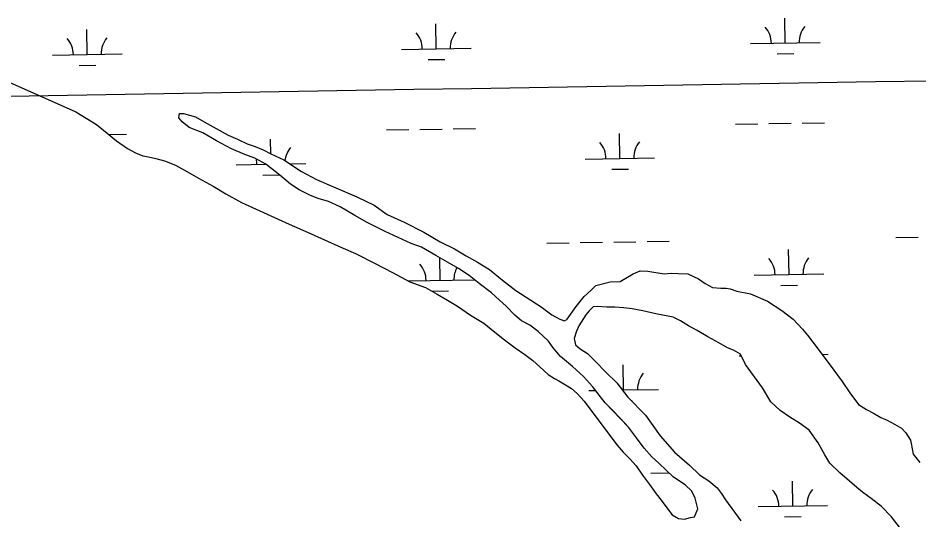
# Model space of a CAD drawing. Extents: x 3855477 to 3893699, y 299188 to 325115.
# Drawn here: x 3886662 to 3887958, y 307475 to 308196 of the extents above; entities that cross this region are included whole.
import ezdxf

# ---------------------------------------------------------------- set-up
doc = ezdxf.new("R2010")
doc.units = 0
for name, color, linetype in [('V-GRID-MAJR', 7, 'Continuous'), ('V-TOPO-SHOR', 7, 'Continuous'), ('V-WETL-SWMP', 7, 'Continuous')]:
    doc.layers.add(name, color=color, linetype=linetype)

msp = doc.modelspace()

# ---------------------------------------------------------------- linework, layer by layer
at = {"layer": 'V-GRID-MAJR'}
msp.add_spline([(3859685.5, 307646.8), (3864995.7, 307731.4), (3870305.8, 307816.8), (3875615.9, 307902.9), (3880925.9, 307989.8), (3886236, 308077.5), (3891546.1, 308165.9)], degree=3, dxfattribs=at)
at = {"layer": 'V-TOPO-SHOR'}
for points in [[(3886645.2, 308106.2), (3886745.7, 308061.8), (3886775.2, 308043.5), (3886790.6, 308031.1), (3886804.3, 308019.8), (3886819.8, 308009.1), (3886831.3, 308003), (3886841.8, 307998.6), (3886850.3, 307996.9), (3886860.7, 307994.4), (3886873.2, 307991.5), (3886888.8, 307985), (3886906, 307975.4), (3886922.1, 307966.2), (3886943, 307954.8), (3886961.3, 307944), (3886983.7, 307931.3), (3887052.2, 307900.2), (3887079.7, 307888.5), (3887103.1, 307877.8), (3887126.7, 307867.4), (3887147.8, 307858.3), (3887176.3, 307843.8), (3887201.2, 307831), (3887225.8, 307817.4), (3887248.4, 307809.1), (3887265.1, 307799.7), (3887280, 307790.9), (3887294.7, 307782.3), (3887313.1, 307769.6), (3887332.4, 307758), (3887348.4, 307745.2), (3887362.3, 307733.9), (3887377.6, 307722.6), (3887391.5, 307712.9), (3887402.6, 307704.2), (3887413.1, 307695.3), (3887424.9, 307684.2), (3887434.1, 307678.5), (3887440, 307675.1), (3887449.7, 307669.5), (3887458.5, 307664.1), (3887466.4, 307657), (3887476.4, 307645.8), (3887513.4, 307596.4), (3887524, 307582.5), (3887532.7, 307572.8), (3887542, 307563.4), (3887551.3, 307553.1), (3887560.5, 307539.8), (3887570.4, 307526.3), (3887580.2, 307513), (3887587.2, 307503.8), (3887595.5, 307492.8), (3887603.4, 307482.8)], [(3887635.4, 307479.6), (3887639.9, 307491.2), (3887636.4, 307506.7), (3887631.3, 307516.4), (3887621.8, 307525.7), (3887610.7, 307532.8), (3887604.4, 307537.2), (3887595, 307546.5), (3887583.9, 307556.8), (3887574, 307566.1), (3887563, 307578.5), (3887552, 307593.1), (3887540.6, 307608.8), (3887528.5, 307621.3), (3887517, 307633.3), (3887507, 307643.6), (3887488.8, 307666.9), (3887475.7, 307681.5), (3887459.9, 307695.7), (3887442.6, 307709.9), (3887432.1, 307722.4), (3887425.3, 307732.1), (3887410.7, 307746.2), (3887398.5, 307755), (3887386.4, 307761.6), (3887376.9, 307769.3), (3887364.3, 307782.3), (3887354.9, 307791), (3887343.3, 307801.4), (3887325.4, 307815.1), (3887311.2, 307826.5), (3887295.9, 307836.4), (3887280.1, 307845.8), (3887263.1, 307855.1), (3887242.5, 307867.3), (3887227.7, 307872.3), (3887190.6, 307889.6), (3887164.7, 307902.8), (3887146.7, 307912.8), (3887125.6, 307925.4), (3887109.2, 307932.7), (3887094.3, 307937.2), (3887083.2, 307941.7), (3887066.8, 307949.5), (3887054.1, 307957.7), (3887038.9, 307970.8), (3887018.9, 307986.6), (3887003, 307994.9), (3886988.7, 308000.5), (3886969.6, 308008.3), (3886947.9, 308019.9), (3886928.4, 308031.5), (3886908.8, 308039.3), (3886898.3, 308047.5), (3886893.6, 308052.9), (3886894.7, 308059.3), (3886900.6, 308059.2), (3886917.6, 308054.6), (3886930.3, 308047.5), (3886947.2, 308037.6), (3886964.6, 308028.2), (3886977.9, 308022.6), (3886992.2, 308015.9), (3887003.3, 308012), (3887015, 308007), (3887026.1, 308001.4), (3887044.6, 307992.6), (3887069.9, 307976.1), (3887091.6, 307964.5), (3887116, 307953.9), (3887149.9, 307939.4), (3887174.8, 307927.7), (3887193.2, 307914.1), (3887217.6, 307903), (3887246.1, 307888.6), (3887269.4, 307874.8), (3887290, 307864.8), (3887306.9, 307854.9), (3887323.3, 307845.5), (3887340.7, 307835.1), (3887359.1, 307819.8), (3887378.6, 307805), (3887415, 307781.4), (3887430.3, 307769.9), (3887441.4, 307763.8), (3887448.3, 307761.6), (3887451.5, 307763.1), (3887452.1, 307763.6), (3887465.2, 307782.1), (3887476.7, 307796.3), (3887486.5, 307805.2), (3887493.5, 307812), (3887513.9, 307817.5), (3887528.3, 307817.8), (3887547.2, 307828.7), (3887557.4, 307833.3), (3887568.1, 307832.6)], [(3887568.1, 307832.6), (3887579.8, 307830.7), (3887591.5, 307828.9), (3887601.7, 307829.8), (3887611.8, 307829.6), (3887625.7, 307828.8), (3887641, 307821.6), (3887650.5, 307815), (3887661.1, 307809.5), (3887673.4, 307808.2), (3887680.8, 307808.1), (3887686.7, 307807.5), (3887696.2, 307804.1), (3887715.9, 307800), (3887740.3, 307789.4), (3887760.9, 307776.2), (3887777.2, 307763.6), (3887790.8, 307749.5), (3887797.6, 307740.9), (3887813.3, 307720.8), (3887835.7, 307690.5), (3887847.6, 307674.3), (3887858.6, 307658.1), (3887871.1, 307641.3), (3887882.7, 307634.1), (3887892.7, 307628.6), (3887903.3, 307622.6), (3887912.3, 307618.7), (3887922.9, 307613.1), (3887932.9, 307607.1), (3887939.2, 307600.6), (3887945.9, 307589.8), (3887946.9, 307584.9), (3887949.9, 307569.9), (3887959.3, 307558)], [(3887931.3, 307462.8), (3887918.8, 307479.6), (3887904.1, 307494.8), (3887889.4, 307506.2), (3887878.8, 307513.9), (3887872, 307518.8), (3887844.1, 307542.8), (3887829.9, 307557), (3887822.7, 307568.8), (3887812.9, 307586.1), (3887800.4, 307604.5), (3887786.1, 307614.3), (3887772.4, 307623.1), (3887758.7, 307632.5), (3887745, 307645), (3887733.1, 307665), (3887708.6, 307698.5), (3887701.4, 307713.6), (3887691.4, 307719.1), (3887682.9, 307722.4), (3887670.2, 307729.6), (3887654.4, 307738.4), (3887639.1, 307747.3), (3887626.9, 307754.4), (3887615.3, 307761.6), (3887604.7, 307766.6), (3887579.7, 307771.3), (3887561.1, 307775.9), (3887545.7, 307778.8), (3887533.9, 307780.1), (3887520.6, 307780.9), (3887509.4, 307781.1), (3887496.1, 307781.9), (3887489.7, 307781.5), (3887483.7, 307775.7), (3887478.8, 307769.9), (3887468.9, 307754.1), (3887465.5, 307746.7), (3887462.1, 307736), (3887464.1, 307726.9), (3887471, 307720.9), (3887481.5, 307714.3), (3887493, 307702.9), (3887507.7, 307687.7), (3887523.5, 307672.5), (3887539.6, 307651.9), (3887564.8, 307625.8), (3887586.1, 307596.1), (3887606.5, 307572.7), (3887628.1, 307554.2), (3887642.3, 307540.1), (3887656, 307531.3), (3887668.1, 307521.5), (3887673.8, 307513.9), (3887680, 307504.2), (3887701.9, 307473.9)], [(3887603.4, 307482.8), (3887612.4, 307477.3), (3887620.9, 307476.6), (3887629.5, 307478.6), (3887635.4, 307479.5), (3887635.4, 307479.6)]]:
    msp.add_lwpolyline(points, dxfattribs=at)
at = {"layer": 'V-WETL-SWMP'}
for p, q in [((3887765.8, 308160.5), (3887765.2, 308196.5)), ((3887264, 308152.3), (3887263.4, 308188.3)), ((3886762.1, 308144.1), (3886761.5, 308180.1)), ((3887715.8, 308159.7), (3887815.8, 308161.3)), ((3886712.1, 308143.3), (3886812.1, 308145)), ((3887214, 308151.5), (3887314, 308153.1)), ((3887754.1, 308144.9), (3887778.1, 308145.3)), ((3887252.2, 308136.7), (3887276.2, 308137.1)), ((3886750.4, 308128.5), (3886774.4, 308128.9)), ((3886645.2, 308106.2), (3886745.7, 308061.8)), ((3886745.7, 308061.8), (3886775.2, 308043.5)), ((3886893.6, 308052.9), (3886894.7, 308059.3)), ((3886898.3, 308047.5), (3886893.6, 308052.9)), ((3886894.7, 308059.3), (3886900.6, 308059.2)), ((3886900.6, 308059.2), (3886917.6, 308054.6)), ((3886917.6, 308054.6), (3886930.3, 308047.5)), ((3886775.2, 308043.5), (3886790.6, 308031.1)), ((3886908.8, 308039.3), (3886898.3, 308047.5)), ((3886928.4, 308031.5), (3886908.8, 308039.3)), ((3886930.3, 308047.5), (3886947.2, 308037.6)), ((3887694.3, 308043.9), (3887726.3, 308044.4)), ((3887742.3, 308044.7), (3887774.3, 308045.2)), ((3887790.3, 308045.4), (3887822.3, 308046)), ((3886790.6, 308031.1), (3886804.3, 308019.8)), ((3886792.9, 308029.2), (3886818.6, 308029.6)), ((3886947.9, 308019.9), (3886928.4, 308031.5)), ((3886947.2, 308037.6), (3886964.6, 308028.2)), ((3886964.6, 308028.2), (3886977.9, 308022.6)), ((3887192.5, 308035.7), (3887224.5, 308036.2)), ((3887240.4, 308036.5), (3887272.4, 308037)), ((3887288.4, 308037.3), (3887320.4, 308037.8)), ((3887528, 307994.7), (3887527.4, 308030.7)), ((3886804.3, 308019.8), (3886819.8, 308009.1)), ((3886969.6, 308008.3), (3886947.9, 308019.9)), ((3886977.9, 308022.6), (3886992.2, 308015.9)), ((3886992.2, 308015.9), (3887003.3, 308012)), ((3887025.9, 308001.5), (3887025.6, 308022.5)), ((3886819.8, 308009.1), (3886831.3, 308003)), ((3886831.3, 308003), (3886841.8, 307998.6)), ((3886988.7, 308000.5), (3886969.6, 308008.3)), ((3887003, 307994.9), (3886988.7, 308000.5)), ((3887003.3, 308012), (3887015, 308007)), ((3887015, 308007), (3887026.1, 308001.4)), ((3887026.1, 308001.4), (3887044.6, 307992.6)), ((3886841.8, 307998.6), (3886850.3, 307996.9)), ((3886850.3, 307996.9), (3886860.7, 307994.4)), ((3886860.7, 307994.4), (3886873.2, 307991.5)), ((3886873.2, 307991.5), (3886888.8, 307985)), ((3887018.9, 307986.6), (3887003, 307994.9)), ((3887044.6, 307992.6), (3887069.9, 307976.1)), ((3887053.2, 307987), (3887076.2, 307987.4)), ((3887478, 307993.9), (3887578, 307995.5)), ((3886888.8, 307985), (3886906, 307975.4)), ((3886906, 307975.4), (3886922.1, 307966.2)), ((3886976.2, 307985.7), (3887019.1, 307986.4)), ((3887038.9, 307970.8), (3887018.9, 307986.6)), ((3887069.9, 307976.1), (3887091.6, 307964.5)), ((3887516.3, 307979.1), (3887540.3, 307979.5)), ((3886922.1, 307966.2), (3886943, 307954.8)), ((3887014.4, 307970.9), (3887038.2, 307971.3)), ((3887054.1, 307957.7), (3887038.9, 307970.8)), ((3887091.6, 307964.5), (3887116, 307953.9)), ((3886943, 307954.8), (3886961.3, 307944)), ((3887066.8, 307949.5), (3887054.1, 307957.7)), ((3887083.2, 307941.7), (3887066.8, 307949.5)), ((3887116, 307953.9), (3887149.9, 307939.4)), ((3886961.3, 307944), (3886983.7, 307931.3)), ((3887094.3, 307937.2), (3887083.2, 307941.7)), ((3887109.2, 307932.7), (3887094.3, 307937.2)), ((3887149.9, 307939.4), (3887174.8, 307927.7)), ((3886983.7, 307931.3), (3887052.2, 307900.2)), ((3887125.6, 307925.4), (3887109.2, 307932.7)), ((3887146.7, 307912.8), (3887125.6, 307925.4)), ((3887174.8, 307927.7), (3887193.2, 307914.1)), ((3887164.7, 307902.8), (3887146.7, 307912.8)), ((3887193.2, 307914.1), (3887217.6, 307903)), ((3887052.2, 307900.2), (3887079.7, 307888.5)), ((3887190.6, 307889.6), (3887164.7, 307902.8)), ((3887217.6, 307903), (3887246.1, 307888.6)), ((3887079.7, 307888.5), (3887103.1, 307877.8)), ((3887227.7, 307872.3), (3887190.6, 307889.6)), ((3887246.1, 307888.6), (3887269.4, 307874.8)), ((3887103.1, 307877.8), (3887126.7, 307867.4)), ((3887242.5, 307867.3), (3887227.7, 307872.3)), ((3887269.4, 307874.8), (3887290, 307864.8)), ((3887423.1, 307872.9), (3887455.1, 307873.5)), ((3887471.1, 307873.7), (3887503.1, 307874.2)), ((3887519.1, 307874.5), (3887551.1, 307875)), ((3887567.1, 307875.3), (3887599.1, 307875.8)), ((3887925, 307881.1), (3887957, 307881.6)), ((3887126.7, 307867.4), (3887147.8, 307858.3)), ((3887147.8, 307858.3), (3887176.3, 307843.8)), ((3887263.1, 307855.1), (3887242.5, 307867.3)), ((3887290, 307864.8), (3887306.9, 307854.9)), ((3887771.2, 307827.9), (3887770.6, 307863.9)), ((3887280.1, 307845.8), (3887263.1, 307855.1)), ((3887269.4, 307819.7), (3887268.9, 307852)), ((3887295.9, 307836.4), (3887280.1, 307845.8)), ((3887306.9, 307854.9), (3887323.3, 307845.5)), ((3887323.3, 307845.5), (3887340.7, 307835.1)), ((3887176.3, 307843.8), (3887201.2, 307831)), ((3887311.2, 307826.5), (3887295.9, 307836.4)), ((3887340.7, 307835.1), (3887359.1, 307819.8)), ((3887547.2, 307828.7), (3887557.4, 307833.3)), ((3887557.4, 307833.3), (3887568.1, 307832.6)), ((3887568.1, 307832.6), (3887591.5, 307828.9)), ((3887201.2, 307831), (3887225.8, 307817.4)), ((3887223, 307818.9), (3887318.7, 307820.5)), ((3887325.4, 307815.1), (3887311.2, 307826.5)), ((3887359.1, 307819.8), (3887378.6, 307805)), ((3887528.3, 307817.8), (3887547.2, 307828.7)), ((3887591.5, 307828.9), (3887601.7, 307829.8)), ((3887601.7, 307829.8), (3887611.8, 307829.6)), ((3887611.8, 307829.6), (3887625.7, 307828.8)), ((3887625.7, 307828.8), (3887641, 307821.6)), ((3887641, 307821.6), (3887650.5, 307815)), ((3887721.2, 307827), (3887821.2, 307828.7)), ((3887225.8, 307817.4), (3887248.4, 307809.1)), ((3887248.4, 307809.1), (3887265.1, 307799.7)), ((3887343.3, 307801.4), (3887325.4, 307815.1)), ((3887486.5, 307805.2), (3887493.5, 307812)), ((3887493.5, 307812), (3887513.9, 307817.5)), ((3887513.9, 307817.5), (3887528.3, 307817.8)), ((3887650.5, 307815), (3887661.1, 307809.5)), ((3887661.1, 307809.5), (3887673.4, 307808.2)), ((3887673.4, 307808.2), (3887680.8, 307808.1)), ((3887680.8, 307808.1), (3887686.7, 307807.5)), ((3887686.7, 307807.5), (3887696.2, 307804.1)), ((3887759.5, 307812.2), (3887783.5, 307812.6)), ((3887257.6, 307804.1), (3887281.6, 307804.4)), ((3887265.1, 307799.7), (3887280, 307790.9)), ((3887354.9, 307791), (3887343.3, 307801.4)), ((3887378.6, 307805), (3887415, 307781.4)), ((3887465.2, 307782.1), (3887476.7, 307796.3)), ((3887476.7, 307796.3), (3887486.5, 307805.2)), ((3887696.2, 307804.1), (3887715.9, 307800)), ((3887715.9, 307800), (3887740.3, 307789.4)), ((3887280, 307790.9), (3887294.7, 307782.3)), ((3887294.7, 307782.3), (3887313.1, 307769.6)), ((3887364.3, 307782.3), (3887354.9, 307791)), ((3887376.9, 307769.3), (3887364.3, 307782.3)), ((3887415, 307781.4), (3887430.3, 307769.9)), ((3887452.1, 307763.6), (3887465.2, 307782.1)), ((3887489.7, 307781.5), (3887483.7, 307775.7)), ((3887496.1, 307781.9), (3887489.7, 307781.5)), ((3887509.4, 307781.1), (3887496.1, 307781.9)), ((3887520.6, 307780.9), (3887509.4, 307781.1)), ((3887533.9, 307780.1), (3887520.6, 307780.9)), ((3887545.7, 307778.8), (3887533.9, 307780.1)), ((3887740.3, 307789.4), (3887760.9, 307776.2)), ((3887313.1, 307769.6), (3887332.4, 307758)), ((3887386.4, 307761.6), (3887376.9, 307769.3)), ((3887430.3, 307769.9), (3887441.4, 307763.8)), ((3887478.8, 307769.9), (3887468.9, 307754.1)), ((3887483.7, 307775.7), (3887478.8, 307769.9)), ((3887561.1, 307775.9), (3887545.7, 307778.8)), ((3887579.7, 307771.3), (3887561.1, 307775.9)), ((3887604.7, 307766.6), (3887579.7, 307771.3)), ((3887615.3, 307761.6), (3887604.7, 307766.6)), ((3887760.9, 307776.2), (3887777.2, 307763.6)), ((3887332.4, 307758), (3887348.4, 307745.2)), ((3887398.5, 307755), (3887386.4, 307761.6)), ((3887410.7, 307746.2), (3887398.5, 307755)), ((3887441.4, 307763.8), (3887448.3, 307761.6)), ((3887448.3, 307761.6), (3887451.5, 307763.1)), ((3887451.5, 307763.1), (3887452.1, 307763.6)), ((3887468.9, 307754.1), (3887465.5, 307746.7)), ((3887626.9, 307754.4), (3887615.3, 307761.6)), ((3887639.1, 307747.3), (3887626.9, 307754.4)), ((3887777.2, 307763.6), (3887790.8, 307749.5)), ((3887348.4, 307745.2), (3887362.3, 307733.9)), ((3887425.3, 307732.1), (3887410.7, 307746.2)), ((3887465.5, 307746.7), (3887462.1, 307736)), ((3887654.4, 307738.4), (3887639.1, 307747.3)), ((3887790.8, 307749.5), (3887797.6, 307740.9)), ((3887797.6, 307740.9), (3887813.3, 307720.8)), ((3887362.3, 307733.9), (3887377.6, 307722.6)), ((3887432.1, 307722.4), (3887425.3, 307732.1)), ((3887462.1, 307736), (3887464.1, 307726.9)), ((3887670.2, 307729.6), (3887654.4, 307738.4)), ((3887682.9, 307722.4), (3887670.2, 307729.6)), ((3887377.6, 307722.6), (3887391.5, 307712.9)), ((3887442.6, 307709.9), (3887432.1, 307722.4)), ((3887464.1, 307726.9), (3887471, 307720.9)), ((3887471, 307720.9), (3887481.5, 307714.3)), ((3887691.4, 307719.1), (3887682.9, 307722.4)), ((3887701.4, 307713.6), (3887691.4, 307719.1)), ((3887813.3, 307720.8), (3887835.7, 307690.5)), ((3887391.5, 307712.9), (3887402.6, 307704.2)), ((3887402.6, 307704.2), (3887413.1, 307695.3)), ((3887459.9, 307695.7), (3887442.6, 307709.9)), ((3887481.5, 307714.3), (3887493, 307702.9)), ((3887493, 307702.9), (3887507.7, 307687.7)), ((3887699.7, 307711.2), (3887702.5, 307711.3)), ((3887708.6, 307698.5), (3887701.4, 307713.6)), ((3887818.9, 307713.2), (3887827.7, 307713.3)), ((3887413.1, 307695.3), (3887424.9, 307684.2)), ((3887475.7, 307681.5), (3887459.9, 307695.7)), ((3887533.4, 307662.1), (3887532.8, 307698.1)), ((3887733.1, 307665), (3887708.6, 307698.5)), ((3887835.7, 307690.5), (3887847.6, 307674.3)), ((3887424.9, 307684.2), (3887434.1, 307678.5)), ((3887434.1, 307678.5), (3887440, 307675.1)), ((3887488.8, 307666.9), (3887475.7, 307681.5)), ((3887507.7, 307687.7), (3887523.5, 307672.5)), ((3887440, 307675.1), (3887449.8, 307669.5)), ((3887449.8, 307669.5), (3887458.5, 307664.1)), ((3887458.5, 307664.1), (3887466.4, 307657)), ((3887507, 307643.6), (3887488.8, 307666.9)), ((3887523.5, 307672.5), (3887539.6, 307651.9)), ((3887531.6, 307662.1), (3887583.4, 307662.9)), ((3887745, 307645), (3887733.1, 307665)), ((3887847.6, 307674.3), (3887858.6, 307658.1)), ((3887466.4, 307657), (3887476.4, 307645.8)), ((3887483.4, 307661.3), (3887493, 307661.4)), ((3887539.6, 307651.9), (3887564.8, 307625.8)), ((3887858.6, 307658.1), (3887871.1, 307641.3)), ((3887476.4, 307645.8), (3887513.4, 307596.4)), ((3887540.6, 307608.8), (3887507, 307643.6)), ((3887544.5, 307646.8), (3887545.7, 307646.9)), ((3887758.7, 307632.5), (3887745, 307645)), ((3887871.1, 307641.3), (3887882.7, 307634.1)), ((3887564.8, 307625.8), (3887586.1, 307596.1)), ((3887772.4, 307623.1), (3887758.7, 307632.5)), ((3887882.7, 307634.1), (3887892.7, 307628.6)), ((3887892.7, 307628.6), (3887903.3, 307622.6)), ((3887786.1, 307614.3), (3887772.4, 307623.1)), ((3887800.4, 307604.5), (3887786.1, 307614.3)), ((3887903.3, 307622.6), (3887912.3, 307618.7)), ((3887912.3, 307618.7), (3887922.9, 307613.1)), ((3887922.9, 307613.1), (3887932.9, 307607.1)), ((3887552, 307593.1), (3887540.6, 307608.8)), ((3887812.9, 307586.1), (3887800.4, 307604.5)), ((3887932.9, 307607.1), (3887939.2, 307600.6)), ((3887939.2, 307600.6), (3887945.9, 307589.8)), ((3887513.4, 307596.4), (3887524, 307582.5)), ((3887563, 307578.5), (3887552, 307593.1)), ((3887586.1, 307596.1), (3887606.5, 307572.7)), ((3887822.7, 307568.8), (3887812.9, 307586.1)), ((3887945.9, 307589.8), (3887946.9, 307584.9)), ((3887524, 307582.5), (3887532.7, 307572.8)), ((3887532.7, 307572.8), (3887542, 307563.4)), ((3887574, 307566.1), (3887563, 307578.5)), ((3887606.5, 307572.7), (3887628.1, 307554.2)), ((3887946.9, 307584.9), (3887949.9, 307569.9)), ((3887542, 307563.4), (3887551.3, 307553.1)), ((3887583.9, 307556.8), (3887574, 307566.1)), ((3887829.9, 307557), (3887822.7, 307568.8)), ((3887949.9, 307569.9), (3887959.3, 307558)), ((3887551.3, 307553.1), (3887560.5, 307539.8)), ((3887595, 307546.5), (3887583.9, 307556.8)), ((3887604.4, 307537.2), (3887595, 307546.5)), ((3887628.1, 307554.2), (3887642.3, 307540.1)), ((3887844.1, 307542.8), (3887829.9, 307557)), ((3887560.5, 307539.8), (3887570.4, 307526.3)), ((3887572.5, 307542.6), (3887598.4, 307543.1)), ((3887610.7, 307532.8), (3887604.4, 307537.2)), ((3887642.3, 307540.1), (3887656, 307531.3)), ((3887872, 307518.8), (3887844.1, 307542.8)), ((3887570.4, 307526.3), (3887580.2, 307513)), ((3887621.8, 307525.7), (3887610.7, 307532.8)), ((3887631.3, 307516.4), (3887621.8, 307525.7)), ((3887656, 307531.3), (3887668.1, 307521.5)), ((3887668.1, 307521.5), (3887673.8, 307513.9)), ((3887776.7, 307495.2), (3887776.1, 307531.2)), ((3887580.2, 307513), (3887587.2, 307503.8)), ((3887636.4, 307506.7), (3887631.3, 307516.4)), ((3887673.8, 307513.9), (3887680, 307504.2)), ((3887878.8, 307513.9), (3887872, 307518.8)), ((3887889.4, 307506.2), (3887878.8, 307513.9)), ((3887587.2, 307503.8), (3887595.5, 307492.8)), ((3887639.9, 307491.2), (3887636.4, 307506.7)), ((3887680, 307504.2), (3887701.9, 307473.9)), ((3887726.7, 307494.4), (3887826.6, 307496)), ((3887904.1, 307494.8), (3887889.4, 307506.2)), ((3887918.8, 307479.6), (3887904.1, 307494.8)), ((3887595.5, 307492.8), (3887603.4, 307482.8)), ((3887603.4, 307482.8), (3887612.4, 307477.3)), ((3887635.4, 307479.5), (3887639.9, 307491.2)), ((3887612.4, 307477.3), (3887620.9, 307476.6)), ((3887620.9, 307476.6), (3887629.5, 307478.6)), ((3887629.5, 307478.6), (3887635.4, 307479.5)), ((3887764.9, 307479.6), (3887788.9, 307480)), ((3887931.3, 307462.8), (3887918.8, 307479.6))]:
    msp.add_line(p, q, dxfattribs=at)
for centre, start, end in [((3887710.6, 308160.1), 0.1615, 41.7052), ((3887821, 308161.9), 140.1615, 181.7052), ((3887208.7, 308151.9), 0.1615, 41.7052), ((3887319.2, 308153.7), 140.1615, 181.7052), ((3886706.9, 308143.7), 0.1615, 41.7052), ((3886817.4, 308145.5), 140.1615, 181.7052), ((3887472.8, 307994.3), 0.1615, 41.7052), ((3887583.2, 307996.1), 140.1615, 181.7052), ((3887081.4, 307987.9), 140.1615, 174.2753), ((3886970.9, 307986.1), 0.1615, 12.3909), ((3887716, 307827.4), 0.1615, 41.7052), ((3887826.5, 307829.2), 140.1615, 181.7052), ((3887214.1, 307819.3), 0.1615, 41.7052), ((3887324.6, 307821.1), 151.6885, 181.7052), ((3887588.7, 307663.5), 140.1615, 181.7052), ((3887721.4, 307494.8), 0.1615, 41.7052), ((3887831.9, 307496.6), 140.1615, 181.7052)]:
    msp.add_arc(centre, 35.2, start, end, dxfattribs=at)

doc.saveas('drawing.dxf')
